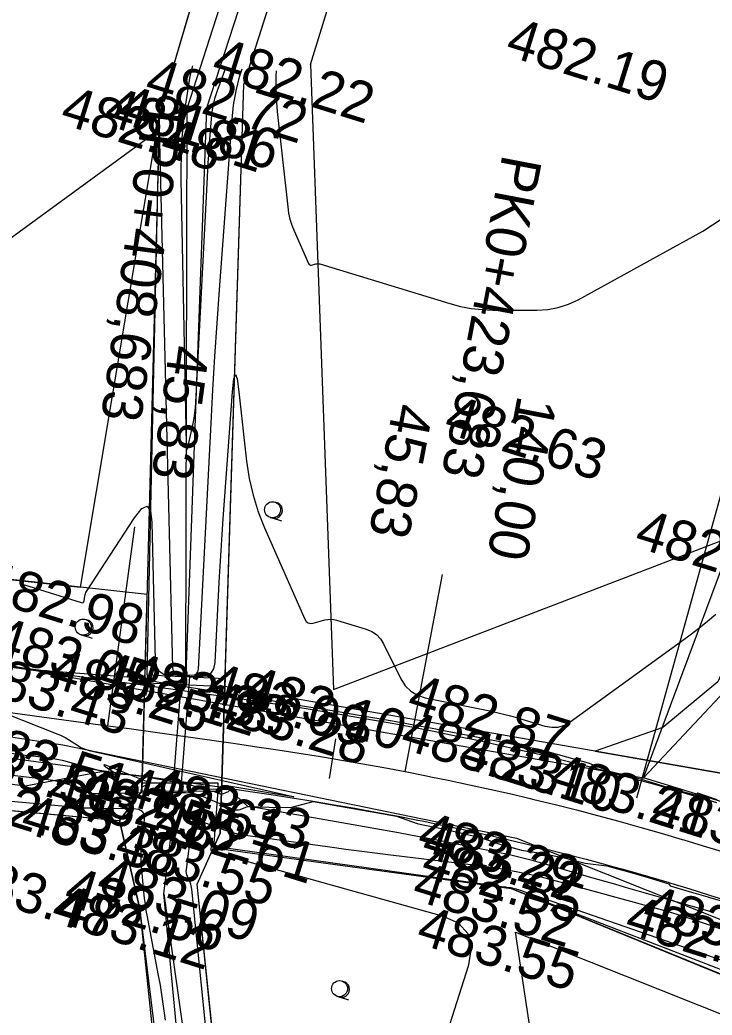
# Model space of a CAD drawing. Extents: x -636600 to -628587, y -1090963 to -1085869.
# Drawn here: x -629453.85 to -629419.34, y -1087432.77 to -1087383.17 of the extents above; entities that cross this region are included whole.
import ezdxf

# ---------------------------------------------------------------- set-up
doc = ezdxf.new("R2010")
doc.units = 0
for name, color, linetype in [('01_PARCELY_NÁVRH_PC', 7, 'Continuous'), ('22', 7, 'Continuous'), ('40', 7, 'Continuous'), ('42', 7, 'Continuous'), ('43', 7, 'Continuous'), ('60', 7, 'Continuous'), ('Ex_Major Contours', 7, 'Continuous'), ('Ex_Minor Contours', 7, 'Continuous'), ('HEKTOMETRY20', 7, 'Continuous'), ('HL_BODY', 7, 'Continuous'), ('koty_vše', 7, 'Continuous'), ('PARCELY_NÁVRH_TOKY_NÁDRŽE', 7, 'Continuous'), ('POLOMERY', 7, 'Continuous'), ('propustky', 7, 'Continuous'), ('situace_osa', 7, 'Continuous'), ('situace_těleso', 7, 'Continuous'), ('situace_vozovka', 7, 'Continuous'), ('VRCHOLY', 7, 'Continuous')]:
    doc.layers.add(name, color=color, linetype=linetype)

msp = doc.modelspace()

# ---------------------------------------------------------------- linework, layer by layer
at = {"layer": '01_PARCELY_NÁVRH_PC'}
for points in [[(-629409.841, -1087345.148), (-629411.861, -1087350.606), (-629413.584, -1087404.008), (-629419.044, -1087416.161), (-629421.798, -1087418.428), (-629425.163, -1087419.613), (-629413.659, -1087421.621), (-629411.931, -1087422.434), (-629411.73, -1087417.034), (-629403.974, -1087398.602), (-629403.479, -1087361.185), (-629401.754, -1087349.152), (-629400.44, -1087345.148)], [(-629527.571, -1087415.211), (-629503.455, -1087416.658), (-629479.593, -1087420.257), (-629448.882, -1087423.063), (-629447.765, -1087421.599), (-629447.512, -1087411.805), (-629503.588, -1087405.647), (-629527.195, -1087405.323)], [(-629217.269, -1087508.958), (-629282.17, -1087478.522), (-629336.363, -1087458.862), (-629378.449, -1087438.187), (-629413.659, -1087421.621), (-629443.636, -1087416.39), (-629443.866, -1087423.694), (-629444.194, -1087424.423), (-629429.354, -1087426.45), (-629379.95, -1087446.683), (-629330.734, -1087470.975), (-629288.614, -1087483.673), (-629279.325, -1087487.539), (-629234.204, -1087512.866), (-629221.586, -1087518.485), (-629217.269, -1087519.994)]]:
    msp.add_lwpolyline(points, dxfattribs=at)
at = {"layer": '22'}
for p, q in [((-629434.264, -1087345.148), (-629446.893, -1087387.791)), ((-629442.691, -1087386.38), (-629429.537, -1087345.148)), ((-629443.623, -1087415.989), (-629442.691, -1087386.38)), ((-629447.508, -1087415.813), (-629446.893, -1087387.791)), ((-629448.882, -1087423.063), (-629447.765, -1087421.599)), ((-629443.982, -1087421.597), (-629444.194, -1087424.423)), ((-629447.889, -1087427.396), (-629448.882, -1087423.063)), ((-629445.014, -1087426.241), (-629444.194, -1087424.423)), ((-629442.343, -1087451.999), (-629445.014, -1087426.241)), ((-629447.889, -1087427.396), (-629444.847, -1087452.097))]:
    msp.add_line(p, q, dxfattribs=at)
at = {"layer": '40'}
for p, q in [((-629422.753, -1087420.949), (-629414.947, -1087412.596)), ((-629461.79, -1087413.876), (-629451.447, -1087415.913)), ((-629451.447, -1087415.913), (-629422.753, -1087420.949)), ((-629462.595, -1087417.626), (-629451.718, -1087419.296)), ((-629451.718, -1087419.296), (-629429.094, -1087423.944)), ((-629417.456, -1087422.572), (-629422.753, -1087420.949)), ((-629429.094, -1087423.944), (-629379.812, -1087443.594))]:
    msp.add_line(p, q, dxfattribs=at)
at = {"layer": '42'}
for p, q in [((-629439.354, -1087385.39), (-629427.081, -1087345.148)), ((-629439.354, -1087385.39), (-629438.22, -1087416.535)), ((-629446.893, -1087387.791), (-629450.845, -1087411.439)), ((-629503.588, -1087405.647), (-629450.845, -1087411.439)), ((-629438.22, -1087416.535), (-629418.259, -1087408.879)), ((-629422.753, -1087420.949), (-629418.259, -1087408.879)), ((-629479.593, -1087420.257), (-629448.882, -1087423.063)), ((-629429.145, -1087428.632), (-629380.485, -1087447.994)), ((-629425.021, -1087455.473), (-629429.145, -1087428.632))]:
    msp.add_line(p, q, dxfattribs=at)
at = {"layer": '43'}
for p, q in [((-629441.374, -1087407.96), (-629441.279, -1087407.989)), ((-629441.279, -1087407.989), (-629440.802, -1087408.139)), ((-629450.816, -1087413.808), (-629450.72, -1087413.838)), ((-629450.72, -1087413.838), (-629450.243, -1087413.987)), ((-629438.033, -1087431.83), (-629437.938, -1087431.86)), ((-629437.938, -1087431.86), (-629437.46, -1087432.009))]:
    msp.add_line(p, q, dxfattribs=at)
for centre in [(-629441.255, -1087407.578), (-629450.696, -1087413.426), (-629437.914, -1087431.449)]:
    msp.add_circle(centre, 0.4, dxfattribs=at)
for centre in [(-629441.16, -1087407.608), (-629450.601, -1087413.456), (-629437.818, -1087431.478)]:
    msp.add_arc(centre, 0.4, 242.3455, 79.8311, dxfattribs=at)
at = {"layer": '60'}
for p, q in [((-629445.509, -1087387.585), (-629431.973, -1087345.148)), ((-629430.811, -1087345.148), (-629444.551, -1087387.57)), ((-629444.551, -1087387.57), (-629445.585, -1087415.764)), ((-629445.585, -1087415.764), (-629445.509, -1087387.585)), ((-629446.672, -1087426.718), (-629446.057, -1087421.766)), ((-629444.194, -1087424.423), (-629429.354, -1087426.45)), ((-629444.257, -1087452.156), (-629446.672, -1087426.718)), ((-629446.672, -1087426.718), (-629443.09, -1087452.143)), ((-629379.95, -1087446.683), (-629429.354, -1087426.45)), ((-629429.354, -1087426.45), (-629379.58, -1087445.668))]:
    msp.add_line(p, q, dxfattribs=at)
at = {"layer": 'Ex_Major Contours'}
for points in [[(-629457.92, -1087396.649), (-629447.104, -1087388.775), (-629447.079, -1087388.755), (-629447.056, -1087388.733), (-629447.035, -1087388.709), (-629447.016, -1087388.683), (-629446.945, -1087388.574), (-629446.929, -1087388.554), (-629446.918, -1087388.549), (-629446.911, -1087388.559), (-629446.908, -1087388.584), (-629446.24, -1087415.465), (-629446.217, -1087415.604), (-629446.155, -1087415.705), (-629446.055, -1087415.768), (-629445.916, -1087415.794), (-629445.285, -1087415.821), (-629445.146, -1087415.807), (-629445.044, -1087415.752), (-629444.98, -1087415.656), (-629444.953, -1087415.519), (-629444.319, -1087403.262), (-629444.228, -1087401.603), (-629444.129, -1087399.944), (-629444.02, -1087398.286), (-629443.902, -1087396.628), (-629443.274, -1087388.124), (-629443.196, -1087387.409), (-629443.071, -1087386.705), (-629442.897, -1087386.011), (-629442.764, -1087385.6)], [(-629441.066, -1087385.701), (-629441.086, -1087385.95), (-629441.09, -1087386.841), (-629441.025, -1087387.736), (-629440.5, -1087392.483), (-629440.454, -1087392.793), (-629440.385, -1087393.096), (-629440.293, -1087393.394), (-629440.177, -1087393.685), (-629439.458, -1087395.313), (-629439.432, -1087395.355), (-629439.399, -1087395.381), (-629439.358, -1087395.391), (-629439.309, -1087395.384), (-629439.099, -1087395.328), (-629439.046, -1087395.318), (-629438.994, -1087395.315), (-629438.942, -1087395.319), (-629438.89, -1087395.332), (-629432.408, -1087397.304), (-629431.881, -1087397.444), (-629431.348, -1087397.545), (-629430.809, -1087397.606), (-629430.264, -1087397.628), (-629428.072, -1087397.636), (-629427.532, -1087397.605), (-629427.01, -1087397.507), (-629426.504, -1087397.343), (-629426.016, -1087397.112), (-629419.802, -1087393.69), (-629418.826, -1087393.068)]]:
    msp.add_lwpolyline(points, dxfattribs=at)
at = {"layer": 'Ex_Minor Contours'}
for points in [[(-629445.249, -1087385.451), (-629445.374, -1087385.973), (-629445.652, -1087387.675), (-629445.804, -1087389.392), (-629445.832, -1087391.124), (-629445.567, -1087404.318), (-629445.555, -1087404.52), (-629445.531, -1087404.59), (-629445.494, -1087404.526), (-629445.444, -1087404.33), (-629445.22, -1087403.277), (-629445.169, -1087403.014), (-629445.129, -1087402.748), (-629445.099, -1087402.482), (-629445.08, -1087402.214), (-629444.5, -1087391.002), (-629444.48, -1087390.639), (-629444.458, -1087390.277), (-629444.435, -1087389.914), (-629444.409, -1087389.551), (-629444.302, -1087388.101), (-629444.263, -1087387.741), (-629444.2, -1087387.386), (-629444.112, -1087387.037), (-629444.001, -1087386.692), (-629443.587, -1087385.55)], [(-629453.856, -1087411.264), (-629453.4, -1087411.394), (-629450.79, -1087412.207), (-629450.738, -1087412.215), (-629450.699, -1087412.204), (-629450.671, -1087412.173), (-629450.655, -1087412.123), (-629450.617, -1087411.883), (-629450.604, -1087411.824), (-629450.586, -1087411.767), (-629450.562, -1087411.713), (-629450.531, -1087411.661), (-629448.131, -1087407.977), (-629447.768, -1087407.519), (-629447.504, -1087407.407), (-629447.339, -1087407.641), (-629447.271, -1087408.221), (-629447.101, -1087415.071), (-629447.047, -1087415.393), (-629446.904, -1087415.627), (-629446.672, -1087415.774), (-629446.351, -1087415.834), (-629444.889, -1087415.896), (-629444.567, -1087415.864), (-629444.332, -1087415.737), (-629444.183, -1087415.515), (-629444.121, -1087415.197), (-629443.913, -1087411.189), (-629443.87, -1087410.399), (-629443.823, -1087409.61), (-629443.771, -1087408.821), (-629443.715, -1087408.032), (-629443.248, -1087401.707), (-629443.179, -1087401.056), (-629443.104, -1087400.838), (-629443.02, -1087401.053), (-629442.928, -1087401.701), (-629442.546, -1087405.162), (-629442.418, -1087406.018), (-629442.226, -1087406.858), (-629441.971, -1087407.68), (-629441.651, -1087408.485), (-629439.643, -1087413.033), (-629439.571, -1087413.149), (-629439.478, -1087413.221), (-629439.363, -1087413.249), (-629439.228, -1087413.232), (-629438.642, -1087413.075), (-629438.496, -1087413.046), (-629438.35, -1087413.038), (-629438.204, -1087413.051), (-629438.059, -1087413.084), (-629436.582, -1087413.534), (-629436.307, -1087413.647), (-629436.072, -1087413.806), (-629435.876, -1087414.013), (-629435.719, -1087414.265), (-629434.854, -1087416.011), (-629434.635, -1087416.356), (-629434.36, -1087416.628), (-629434.027, -1087416.825), (-629433.637, -1087416.948), (-629430.427, -1087417.605), (-629430.077, -1087417.68), (-629429.73, -1087417.763), (-629429.384, -1087417.854), (-629429.041, -1087417.952), (-629427.67, -1087418.361), (-629427.334, -1087418.424), (-629427.011, -1087418.409), (-629426.701, -1087418.317), (-629426.405, -1087418.146), (-629420.859, -1087414.132), (-629420.422, -1087413.809), (-629419.991, -1087413.477), (-629419.567, -1087413.137), (-629419.149, -1087412.788)], [(-629456.468, -1087416.988), (-629451.958, -1087418.765), (-629451.823, -1087418.822), (-629451.69, -1087418.886), (-629451.561, -1087418.955), (-629451.435, -1087419.032), (-629450.938, -1087419.349), (-629450.811, -1087419.422), (-629450.68, -1087419.484), (-629450.543, -1087419.534), (-629450.402, -1087419.572), (-629440.654, -1087421.773), (-629440.305, -1087421.855), (-629440.19, -1087421.891), (-629440.31, -1087421.88), (-629440.664, -1087421.823), (-629443.427, -1087421.355), (-629443.456, -1087421.354), (-629443.474, -1087421.363), (-629443.48, -1087421.381), (-629443.474, -1087421.41), (-629443.429, -1087421.545), (-629443.423, -1087421.576), (-629443.429, -1087421.602), (-629443.445, -1087421.623), (-629443.472, -1087421.639), (-629443.711, -1087421.736), (-629443.76, -1087421.751), (-629443.809, -1087421.756), (-629443.857, -1087421.751), (-629443.906, -1087421.736), (-629444.1, -1087421.655), (-629444.149, -1087421.638), (-629444.199, -1087421.625), (-629444.251, -1087421.617), (-629444.303, -1087421.615), (-629447.73, -1087421.601), (-629447.747, -1087421.601), (-629447.765, -1087421.601), (-629447.799, -1087421.602), (-629447.807, -1087421.601), (-629447.811, -1087421.598), (-629447.813, -1087421.593), (-629447.812, -1087421.585), (-629447.778, -1087421.454), (-629447.769, -1087421.431), (-629447.757, -1087421.411), (-629447.74, -1087421.395), (-629447.72, -1087421.381), (-629447.456, -1087421.245), (-629447.445, -1087421.24), (-629447.434, -1087421.235), (-629447.423, -1087421.23), (-629447.412, -1087421.226), (-629447.367, -1087421.208), (-629447.359, -1087421.204), (-629447.356, -1087421.199), (-629447.359, -1087421.195), (-629447.367, -1087421.19), (-629449.529, -1087420.328), (-629449.63, -1087420.292), (-629449.669, -1087420.29), (-629449.645, -1087420.321), (-629449.56, -1087420.386), (-629449.096, -1087420.711), (-629449.011, -1087420.777), (-629448.99, -1087420.814), (-629449.032, -1087420.821), (-629449.137, -1087420.798), (-629451.664, -1087420.101), (-629451.835, -1087420.057), (-629452.008, -1087420.02), (-629452.181, -1087419.989), (-629452.356, -1087419.965), (-629453.058, -1087419.883), (-629453.234, -1087419.863), (-629453.409, -1087419.842), (-629453.585, -1087419.821), (-629453.76, -1087419.8), (-629479.524, -1087416.721)], [(-629419.31, -1087427.634), (-629422.95, -1087426.603), (-629423.545, -1087426.434), (-629424.14, -1087426.264), (-629424.735, -1087426.093), (-629425.329, -1087425.921), (-629427.707, -1087425.231), (-629428.303, -1087425.065), (-629428.902, -1087424.912), (-629429.504, -1087424.771), (-629430.11, -1087424.642), (-629432.542, -1087424.152), (-629433.15, -1087424.031), (-629433.759, -1087423.914), (-629434.368, -1087423.801), (-629434.978, -1087423.691), (-629442.318, -1087422.389), (-629442.391, -1087422.381), (-629442.463, -1087422.383), (-629442.534, -1087422.396), (-629442.604, -1087422.419), (-629442.881, -1087422.532), (-629442.951, -1087422.553), (-629443.02, -1087422.56), (-629443.089, -1087422.552), (-629443.158, -1087422.531), (-629444.788, -1087421.856), (-629444.984, -1087421.785), (-629445.184, -1087421.734), (-629445.388, -1087421.704), (-629445.596, -1087421.693), (-629446.437, -1087421.69), (-629446.647, -1087421.689), (-629446.857, -1087421.69), (-629447.068, -1087421.692), (-629447.278, -1087421.694), (-629450.375, -1087421.741), (-629450.394, -1087421.738), (-629450.406, -1087421.73), (-629450.411, -1087421.717), (-629450.409, -1087421.698), (-629450.386, -1087421.61), (-629450.383, -1087421.591), (-629450.388, -1087421.575), (-629450.399, -1087421.563), (-629450.418, -1087421.555), (-629451.744, -1087421.189), (-629451.974, -1087421.13), (-629452.205, -1087421.081), (-629452.437, -1087421.04), (-629452.672, -1087421.008), (-629474.643, -1087418.437)], [(-629461.868, -1087421.415), (-629451.396, -1087422.376), (-629451.017, -1087422.407), (-629450.636, -1087422.43), (-629450.256, -1087422.445), (-629449.875, -1087422.451), (-629448.164, -1087422.465), (-629447.917, -1087422.503), (-629447.749, -1087422.611), (-629447.662, -1087422.791), (-629447.656, -1087423.041), (-629447.79, -1087424.185), (-629447.817, -1087424.471), (-629447.828, -1087424.757), (-629447.824, -1087425.044), (-629447.805, -1087425.33), (-629447.686, -1087426.627), (-629447.653, -1087426.939), (-629447.613, -1087427.249), (-629447.566, -1087427.558), (-629447.511, -1087427.866), (-629446.969, -1087430.702), (-629446.865, -1087431.278), (-629446.771, -1087431.856), (-629446.687, -1087432.435), (-629446.613, -1087433.016)], [(-629444.466, -1087434.587), (-629445.278, -1087426.492), (-629445.29, -1087426.408), (-629445.308, -1087426.326), (-629445.333, -1087426.245), (-629445.364, -1087426.166), (-629445.502, -1087425.854), (-629445.53, -1087425.775), (-629445.548, -1087425.695), (-629445.554, -1087425.613), (-629445.549, -1087425.529), (-629445.289, -1087423.509), (-629445.226, -1087423.281), (-629445.107, -1087423.146), (-629444.932, -1087423.103), (-629444.701, -1087423.151), (-629443.665, -1087423.53), (-629443.404, -1087423.618), (-629443.14, -1087423.692), (-629442.872, -1087423.751), (-629442.601, -1087423.796), (-629438.395, -1087424.384), (-629437.603, -1087424.493), (-629436.81, -1087424.598), (-629436.017, -1087424.7), (-629435.224, -1087424.798), (-629430.958, -1087425.314), (-629429.986, -1087425.45), (-629429.021, -1087425.621), (-629428.063, -1087425.828), (-629427.112, -1087426.071), (-629422.191, -1087427.422), (-629421.532, -1087427.609), (-629420.876, -1087427.807), (-629420.224, -1087428.015), (-629419.575, -1087428.234), (-629415.922, -1087429.502)], [(-629432.877, -1087434.698), (-629431.47, -1087430.263), (-629431.327, -1087429.402), (-629431.497, -1087428.711), (-629431.982, -1087428.19), (-629432.78, -1087427.838), (-629444.262, -1087424.626), (-629444.272, -1087424.622), (-629444.28, -1087424.617), (-629444.287, -1087424.609), (-629444.292, -1087424.6), (-629444.31, -1087424.559), (-629444.314, -1087424.549), (-629444.316, -1087424.538), (-629444.317, -1087424.527), (-629444.317, -1087424.517), (-629444.294, -1087424.34), (-629444.288, -1087424.319), (-629444.277, -1087424.307), (-629444.261, -1087424.303), (-629444.24, -1087424.307), (-629444.146, -1087424.342), (-629444.122, -1087424.35), (-629444.098, -1087424.356), (-629444.074, -1087424.362), (-629444.049, -1087424.366), (-629429.715, -1087426.369), (-629429.678, -1087426.374), (-629429.641, -1087426.379), (-629429.603, -1087426.384), (-629429.566, -1087426.389), (-629429.415, -1087426.407), (-629429.378, -1087426.412), (-629429.341, -1087426.419), (-629429.304, -1087426.427), (-629429.268, -1087426.436), (-629429.106, -1087426.48), (-629429.067, -1087426.491), (-629429.028, -1087426.503), (-629428.989, -1087426.515), (-629428.951, -1087426.528), (-629405.051, -1087434.82)]]:
    msp.add_lwpolyline(points, dxfattribs=at)
at = {"layer": 'HEKTOMETRY20'}
msp.add_lwpolyline([(-629438.109, -1087418.999), (-629438.439, -1087420.971)], dxfattribs=at)
at = {"layer": 'HL_BODY'}
for points in [[(-629449.471, -1087418.345), (-629448.123, -1087408.437)], [(-629434.648, -1087420.632), (-629432.772, -1087410.81)]]:
    msp.add_lwpolyline(points, dxfattribs=at)
at = {"layer": 'PARCELY_NÁVRH_TOKY_NÁDRŽE'}
for points in [[(-629434.264, -1087345.148), (-629446.893, -1087387.791), (-629447.765, -1087421.599), (-629448.882, -1087423.063), (-629447.889, -1087427.396), (-629428.311, -1087614.392), (-629426.219, -1087642.034), (-629426.221, -1087642.148)], [(-629423.213, -1087642.148), (-629425.585, -1087615.527), (-629445.014, -1087426.241), (-629443.866, -1087423.694), (-629442.691, -1087386.38), (-629429.537, -1087345.148)]]:
    msp.add_lwpolyline(points, dxfattribs=at)
at = {"layer": 'POLOMERY'}
for points in [[(-629449.471, -1087418.345), (-629448.123, -1087408.437)], [(-629434.648, -1087420.632), (-629432.772, -1087410.81)]]:
    msp.add_lwpolyline(points, dxfattribs=at)
at = {"layer": 'propustky'}
for p, q in [((-629447.508, -1087415.813), (-629447.526, -1087416.213)), ((-629447.508, -1087415.813), (-629443.623, -1087415.989)), ((-629445.796, -1087415.891), (-629446.244, -1087421.599)), ((-629445.396, -1087415.909), (-629445.843, -1087421.598)), ((-629443.623, -1087415.989), (-629443.642, -1087416.389)), ((-629447.526, -1087416.213), (-629443.642, -1087416.389)), ((-629447.765, -1087421.199), (-629443.982, -1087421.197)), ((-629447.765, -1087421.599), (-629447.765, -1087421.199)), ((-629443.982, -1087421.197), (-629443.982, -1087421.597)), ((-629447.765, -1087421.599), (-629443.982, -1087421.597))]:
    msp.add_line(p, q, dxfattribs=at)
at = {"layer": 'situace_osa'}
msp.add_lwpolyline([(-629458.075, -1087417.175), (-629453.121, -1087417.849), (-629449.471, -1087418.345), (-629448.409, -1087418.49), (-629448.166, -1087418.523), (-629447.348, -1087418.635), (-629446.286, -1087418.781), (-629445.225, -1087418.929), (-629444.164, -1087419.08), (-629443.215, -1087419.217), (-629443.104, -1087419.233), (-629442.044, -1087419.39), (-629440.985, -1087419.55), (-629439.926, -1087419.716), (-629438.868, -1087419.886), (-629438.274, -1087419.985), (-629437.812, -1087420.063), (-629436.756, -1087420.246), (-629435.701, -1087420.435), (-629434.648, -1087420.632), (-629433.574, -1087420.842), (-629433.356, -1087420.886), (-629432.501, -1087421.06), (-629431.43, -1087421.287), (-629430.361, -1087421.521), (-629429.293, -1087421.764), (-629428.473, -1087421.957), (-629428.228, -1087422.016), (-629427.164, -1087422.276), (-629426.103, -1087422.544), (-629425.043, -1087422.82), (-629423.986, -1087423.105), (-629423.631, -1087423.203), (-629422.932, -1087423.398), (-629421.879, -1087423.699), (-629420.829, -1087424.009), (-629420.748, -1087424.033), (-629419.781, -1087424.326), (-629418.836, -1087424.621)], dxfattribs=at)
at = {"layer": 'situace_těleso'}
for points in [[(-629419.076, -1087422.034), (-629420.05, -1087421.702), (-629420.171, -1087421.807), (-629421.248, -1087421.528), (-629422.311, -1087421.198), (-629423.015, -1087420.976), (-629423.38, -1087420.887), (-629424.46, -1087420.619), (-629425.502, -1087420.205), (-629426.576, -1087419.908), (-629427.65, -1087419.613), (-629427.899, -1087419.551), (-629428.74, -1087419.38), (-629429.833, -1087419.161), (-629430.925, -1087418.944), (-629432.018, -1087418.73), (-629432.89, -1087418.563), (-629433.111, -1087418.521), (-629434.206, -1087418.318), (-629435.277, -1087418.124), (-629436.348, -1087417.935), (-629437.419, -1087417.75), (-629437.887, -1087417.671), (-629438.489, -1087417.57), (-629439.56, -1087417.407), (-629440.625, -1087417.215), (-629441.692, -1087417.038), (-629442.758, -1087416.864), (-629442.869, -1087416.846), (-629443.823, -1087416.693), (-629444.887, -1087416.524), (-629445.951, -1087416.357), (-629447.009, -1087416.169), (-629447.819, -1087415.978), (-629448.063, -1087415.95), (-629449.135, -1087415.877), (-629452.814, -1087415.592), (-629457.771, -1087414.936)], [(-629458.553, -1087420.686), (-629453.597, -1087421.346), (-629449.78, -1087420.619), (-629448.718, -1087420.757), (-629448.475, -1087420.781), (-629447.655, -1087420.872), (-629446.602, -1087421.059), (-629445.552, -1087421.257), (-629444.509, -1087421.491), (-629443.552, -1087421.531), (-629443.437, -1087421.51), (-629442.49, -1087422.367), (-629441.425, -1087422.41), (-629440.356, -1087422.426), (-629439.234, -1087422.115), (-629438.648, -1087422.217), (-629438.191, -1087422.296), (-629437.15, -1087422.479), (-629436.11, -1087422.664), (-629435.072, -1087422.85), (-629434.047, -1087423.218), (-629433.833, -1087423.261), (-629432.993, -1087423.434), (-629431.942, -1087423.663), (-629430.897, -1087423.921), (-629429.872, -1087424.262), (-629429.074, -1087424.482), (-629428.835, -1087424.544), (-629427.77, -1087424.716), (-629426.715, -1087424.929), (-629425.673, -1087425.194), (-629424.593, -1087425.323), (-629424.243, -1087425.42), (-629423.556, -1087425.613), (-629422.522, -1087425.915), (-629421.492, -1087426.228), (-629421.432, -1087426.318), (-629420.48, -1087426.599), (-629419.545, -1087426.87), (-629419.446, -1087426.899), (-629418.413, -1087427.203)]]:
    msp.add_lwpolyline(points, dxfattribs=at)
at = {"layer": 'situace_vozovka'}
for points in [[(-629457.772, -1087414.945), (-629452.817, -1087415.619), (-629449.168, -1087416.116), (-629448.105, -1087416.261), (-629447.862, -1087416.294), (-629447.042, -1087416.406), (-629445.978, -1087416.553), (-629444.912, -1087416.701), (-629443.846, -1087416.852), (-629442.89, -1087416.99), (-629442.779, -1087417.007), (-629441.711, -1087417.164), (-629440.643, -1087417.327), (-629439.574, -1087417.494), (-629438.504, -1087417.666), (-629437.903, -1087417.766), (-629437.435, -1087417.845), (-629436.365, -1087418.03), (-629435.295, -1087418.222), (-629434.226, -1087418.422), (-629433.134, -1087418.635), (-629432.913, -1087418.68), (-629432.044, -1087418.857), (-629430.956, -1087419.087), (-629429.869, -1087419.326), (-629428.785, -1087419.573), (-629427.951, -1087419.769), (-629427.702, -1087419.828), (-629426.622, -1087420.092), (-629425.543, -1087420.365), (-629424.467, -1087420.646), (-629423.393, -1087420.935), (-629423.031, -1087421.034), (-629422.321, -1087421.232), (-629421.252, -1087421.539), (-629420.185, -1087421.853), (-629420.102, -1087421.878), (-629419.12, -1087422.176)], [(-629458.378, -1087419.404), (-629453.424, -1087420.078), (-629449.774, -1087420.575), (-629448.713, -1087420.719), (-629448.471, -1087420.752), (-629447.654, -1087420.864), (-629446.595, -1087421.01), (-629445.538, -1087421.157), (-629444.483, -1087421.307), (-629443.539, -1087421.443), (-629443.429, -1087421.459), (-629442.377, -1087421.615), (-629441.327, -1087421.774), (-629440.279, -1087421.938), (-629439.233, -1087422.107), (-629438.645, -1087422.204), (-629438.189, -1087422.281), (-629437.147, -1087422.461), (-629436.107, -1087422.648), (-629435.071, -1087422.842), (-629434.013, -1087423.049), (-629433.799, -1087423.091), (-629432.958, -1087423.263), (-629431.904, -1087423.486), (-629430.852, -1087423.717), (-629429.801, -1087423.956), (-629428.994, -1087424.146), (-629428.753, -1087424.204), (-629427.707, -1087424.459), (-629426.662, -1087424.723), (-629425.62, -1087424.995), (-629424.58, -1087425.275), (-629424.23, -1087425.372), (-629423.542, -1087425.564), (-629422.507, -1087425.86), (-629421.473, -1087426.164), (-629421.394, -1087426.188), (-629420.442, -1087426.477), (-629419.513, -1087426.766), (-629419.414, -1087426.798), (-629418.388, -1087427.126)]]:
    msp.add_lwpolyline(points, dxfattribs=at)
at = {"layer": 'VRCHOLY'}
msp.add_lwpolyline([(-629423.093, -1087421.934), (-629417.741, -1087402.664)], dxfattribs=at)

# ---------------------------------------------------------------- texts
at = {"layer": 'HL_BODY'}
for s, rotation, p in [('TP0+408,683', 262.2523, (-629447.635, -1087387.039)), ('PK0+423,683', 259.1828, (-629429.779, -1087389.819))]:
    msp.add_text(s, height=2, rotation=rotation, dxfattribs=at).set_placement(p)
at = {"layer": 'koty_vše'}
for s, p in [('482.19', (-629429.72, -1087384.911)), ('482.22', (-629444.385, -1087385.914)), ('482.72', (-629447.722, -1087386.904)), ('482.48', (-629451.924, -1087388.315)), ('481.81', (-629449.773, -1087388.348)), ('481.86', (-629449.093, -1087388.246)), ('482.63', (-629432.793, -1087403.721)), ('482.87', (-629423.29, -1087409.403)), ('482.98', (-629455.883, -1087411.96)), ('483.05', (-629455.361, -1087414.753)), ('483.43', (-629456.477, -1087416.437)), ('483.25', (-629452.538, -1087416.337)), ('482.12', (-629450.075, -1087416.457)), ('483.33', (-629448.654, -1087416.513)), ('483.09', (-629444.66, -1087417.027)), ('483.10', (-629442.792, -1087417.202)), ('482.87', (-629434.634, -1087417.614)), ('483.28', (-629444.554, -1087417.909)), ('483.23', (-629434.973, -1087419.436)), ('483.51', (-629456.523, -1087419.89)), ('483.53', (-629457.024, -1087420.467)), ('483.10', (-629432.059, -1087420.336)), ('483.21', (-629427.558, -1087421.543)), ('482.63', (-629457.429, -1087422.352)), ('483.51', (-629452.57, -1087422.194)), ('482.55', (-629451.087, -1087422.29)), ('483.61', (-629448.84, -1087422.175)), ('483.33', (-629447.547, -1087422.16)), ('483.38', (-629422.486, -1087423.096)), ('483.38', (-629453.913, -1087423.587)), ('482.61', (-629447.262, -1087423.799)), ('483.29', (-629434.132, -1087424.465)), ('483.55', (-629449.225, -1087424.946)), ('483.22', (-629433.909, -1087424.818)), ('482.85', (-629433.938, -1087425.814)), ('483.47', (-629457.118, -1087426.535)), ('483.09', (-629450.134, -1087426.737)), ('483.52', (-629434.384, -1087426.974)), ('482.56', (-629451.755, -1087427.226)), ('483.12', (-629452.378, -1087428.089)), ('483.18', (-629422.909, -1087428.128)), ('482.87', (-629423.779, -1087428.643)), ('483.55', (-629434.175, -1087429.156))]:
    msp.add_text(s, height=2, rotation=342.6503, dxfattribs=at).set_placement(p)
at = {"layer": 'POLOMERY'}
for s, rotation, p in [('45,83', 262.2523, (-629446.377, -1087399.314)), ('140,00', 259.1828, (-629429.02, -1087401.831)), ('45,83', 259.1828, (-629435.199, -1087402.201))]:
    msp.add_text(s, height=2, rotation=rotation, dxfattribs=at).set_placement(p)

doc.saveas('drawing.dxf')
